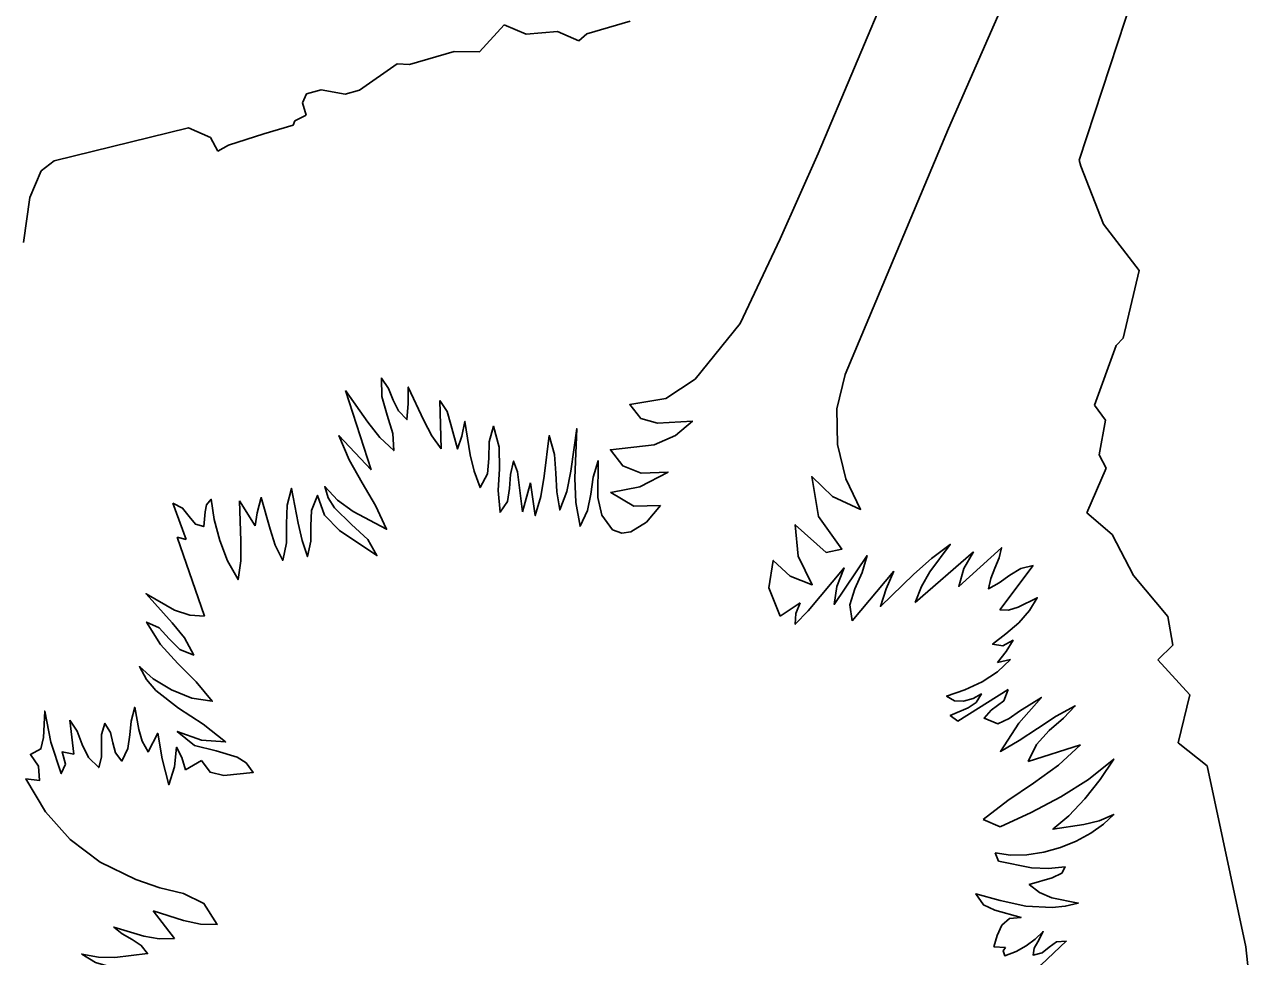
# Model space of a CAD drawing. Extents: x 1581789 to 1622364, y 1043167 to 1103486.
# Drawn here: x 1615763.036 to 1615765.665, y 1099618.348 to 1099620.339 of the extents above; entities that cross this region are included whole.
import ezdxf

# ---------------------------------------------------------------- set-up
doc = ezdxf.new("R2010")
doc.units = 0
doc.layers.add('RD_PD_PatLn2', color=7, linetype='Continuous')

msp = doc.modelspace()

# ---------------------------------------------------------------- linework, layer by layer
at = {"layer": 'RD_PD_PatLn2'}
for p, q in [((1615765.2883, 1099620.0491), (1615765.4117, 1099620.4252)), ((1615764.0602, 1099620.3382), (1615764.0076, 1099620.2805)), ((1615764.1071, 1099620.3181), (1615764.0602, 1099620.3382)), ((1615764.1737, 1099620.3237), (1615764.1071, 1099620.3181)), ((1615764.2199, 1099620.3039), (1615764.1737, 1099620.3237)), ((1615764.3296, 1099620.3457), (1615764.2365, 1099620.3187)), ((1615764.2365, 1099620.3187), (1615764.2199, 1099620.3039)), ((1615763.9531, 1099620.2812), (1615763.8582, 1099620.2536)), ((1615764.0076, 1099620.2805), (1615763.9531, 1099620.2812)), ((1615763.8313, 1099620.2551), (1615763.7515, 1099620.1984)), ((1615763.8582, 1099620.2536), (1615763.8313, 1099620.2551)), ((1615763.6381, 1099620.1909), (1615763.6296, 1099620.1713)), ((1615763.6693, 1099620.1996), (1615763.6381, 1099620.1909)), ((1615763.7206, 1099620.1897), (1615763.6693, 1099620.1996)), ((1615763.7515, 1099620.1984), (1615763.7206, 1099620.1897)), ((1615763.6296, 1099620.1713), (1615763.6373, 1099620.1452)), ((1615763.6373, 1099620.1452), (1615763.6134, 1099620.1334)), ((1615763.3856, 1099620.118), (1615763.0988, 1099620.0479)), ((1615763.4331, 1099620.0977), (1615763.3856, 1099620.118)), ((1615763.6093, 1099620.1238), (1615763.5466, 1099620.1052)), ((1615763.6134, 1099620.1334), (1615763.6093, 1099620.1238)), ((1615763.4485, 1099620.0684), (1615763.4331, 1099620.0977)), ((1615763.5466, 1099620.1052), (1615763.4714, 1099620.0812)), ((1615763.4714, 1099620.0812), (1615763.4485, 1099620.0684)), ((1615763.0988, 1099620.0479), (1615763.0714, 1099620.0262)), ((1615765.2915, 1099620.0363), (1615765.2883, 1099620.0491)), ((1615765.3401, 1099619.9127), (1615765.2915, 1099620.0363)), ((1615763.0714, 1099620.0262), (1615763.0469, 1099619.9692)), ((1615763.0469, 1099619.9692), (1615763.0332, 1099619.8729)), ((1615765.4163, 1099619.8131), (1615765.3401, 1099619.9127)), ((1615765.3824, 1099619.6687), (1615765.4163, 1099619.8131)), ((1615765.367, 1099619.6531), (1615765.3824, 1099619.6687)), ((1615765.3211, 1099619.5258), (1615765.367, 1099619.6531)), ((1615763.7759, 1099619.3878), (1615763.721, 1099619.5568)), ((1615763.9259, 1099619.4324), (1615763.9229, 1099619.5355)), ((1615765.3444, 1099619.4938), (1615765.3211, 1099619.5258)), ((1615765.331, 1099619.4194), (1615765.3444, 1099619.4938)), ((1615765.3457, 1099619.391), (1615765.331, 1099619.4194)), ((1615765.3048, 1099619.2955), (1615765.3457, 1099619.391)), ((1615764.0994, 1099619.2982), (1615764.1167, 1099619.3597)), ((1615763.3813, 1099619.2389), (1615763.3525, 1099619.3165)), ((1615763.4946, 1099619.3213), (1615763.5284, 1099619.2683)), ((1615764.3643, 1099619.2757), (1615764.3942, 1099619.3118)), ((1615765.3588, 1099619.2497), (1615765.3048, 1099619.2955)), ((1615763.4202, 1099619.075), (1615763.3616, 1099619.2437)), ((1615763.3616, 1099619.2437), (1615763.3813, 1099619.2389)), ((1615765.404, 1099619.1623), (1615765.3588, 1099619.2497)), ((1615764.9381, 1099619.1041), (1615765.0625, 1099619.2126)), ((1615764.8033, 1099619.0654), (1615764.8921, 1099619.1711)), ((1615765.19, 1099619.1834), (1615765.1185, 1099619.0886)), ((1615765.4774, 1099619.0747), (1615765.404, 1099619.1623)), ((1615764.6493, 1099619.0752), (1615764.6924, 1099619.1038)), ((1615765.4881, 1099619.0132), (1615765.4774, 1099619.0747)), ((1615765.4563, 1099618.9815), (1615765.4881, 1099619.0132)), ((1615765.1139, 1099618.9762), (1615765.1419, 1099618.9823)), ((1615765.5247, 1099618.9074), (1615765.4563, 1099618.9815)), ((1615765.0293, 1099618.8507), (1615765.1368, 1099618.9188)), ((1615765.4994, 1099618.8044), (1615765.5247, 1099618.9074)), ((1615763.1411, 1099618.7801), (1615763.1322, 1099618.8532)), ((1615765.1795, 1099618.7646), (1615765.2912, 1099618.8001)), ((1615765.5616, 1099618.7557), (1615765.4994, 1099618.8044)), ((1615763.3795, 1099618.7472), (1615763.4137, 1099618.767)), ((1615765.6445, 1099618.3687), (1615765.5616, 1099618.7557)), ((1615765.0829, 1099618.6406), (1615765.1196, 1099618.6248)), ((1615765.1086, 1099618.5694), (1615765.1159, 1099618.5518)), ((1615763.3557, 1099618.3864), (1615763.3106, 1099618.446)), ((1615765.1063, 1099618.3687), (1615765.1311, 1099618.3672)), ((1615765.6646, 1099618.1803), (1615765.6445, 1099618.3687))]:
    msp.add_line(p, q, dxfattribs=at)
for points in [[(1615765.2379, 1099620.6381), (1615765.0092, 1099620.1164), (1615764.7887, 1099619.5916), (1615764.7708, 1099619.5178), (1615764.772, 1099619.4418), (1615764.7896, 1099619.3686), (1615764.8214, 1099619.3032), (1615764.7617, 1099619.3306), (1615764.7169, 1099619.3734), (1615764.7314, 1099619.2879), (1615764.7815, 1099619.2185), (1615764.7475, 1099619.2112), (1615764.6818, 1099619.2703), (1615764.6884, 1099619.2035), (1615764.718, 1099619.1422), (1615764.6712, 1099619.1608), (1615764.6347, 1099619.1942), (1615764.6253, 1099619.1359), (1615764.6493, 1099619.0752)], [(1615764.3942, 1099619.3118), (1615764.3373, 1099619.3101), (1615764.2878, 1099619.3393), (1615764.3501, 1099619.351), (1615764.4103, 1099619.383), (1615764.3526, 1099619.3804), (1615764.3134, 1099619.3965), (1615764.287, 1099619.4304), (1615764.3805, 1099619.4414), (1615764.4259, 1099619.4611), (1615764.4622, 1099619.4916), (1615764.3879, 1099619.4874), (1615764.3522, 1099619.4971), (1615764.3284, 1099619.5272), (1615764.4057, 1099619.54), (1615764.468, 1099619.5813), (1615764.5644, 1099619.7004), (1615764.6495, 1099619.8812), (1615764.7309, 1099620.0636), (1615764.8861, 1099620.4317)], [(1615763.721, 1099619.5568), (1615763.7693, 1099619.4893), (1615763.7945, 1099619.4567), (1615763.8242, 1099619.4288), (1615763.8225, 1099619.4654), (1615763.8105, 1099619.5043), (1615763.7986, 1099619.5442), (1615763.7981, 1099619.5836), (1615763.8129, 1099619.5613), (1615763.823, 1099619.5367), (1615763.8345, 1099619.5136), (1615763.8526, 1099619.4949), (1615763.8553, 1099619.5283), (1615763.8552, 1099619.5645), (1615763.8885, 1099619.4933), (1615763.9054, 1099619.46), (1615763.9259, 1099619.4324)], [(1615763.9229, 1099619.5355), (1615763.9382, 1099619.5119), (1615763.9461, 1099619.4846), (1615763.9604, 1099619.4324), (1615763.9698, 1099619.4596), (1615763.9763, 1099619.4909), (1615763.9875, 1099619.4197), (1615763.9962, 1099619.3848), (1615764.0087, 1099619.3497), (1615764.0244, 1099619.3789), (1615764.0271, 1099619.4122), (1615764.028, 1099619.4473), (1615764.0377, 1099619.4809), (1615764.0496, 1099619.4359), (1615764.0499, 1099619.3901), (1615764.0474, 1099619.3436), (1615764.0514, 1099619.297), (1615764.067, 1099619.32), (1615764.0717, 1099619.3478), (1615764.0735, 1099619.3774), (1615764.0801, 1099619.4065), (1615764.0888, 1099619.3836), (1615764.0923, 1099619.3552), (1615764.0994, 1099619.2982)], [(1615763.5284, 1099619.2683), (1615763.5326, 1099619.2959), (1615763.5415, 1099619.3284), (1615763.5607, 1099619.2607), (1615763.5711, 1099619.2265), (1615763.5873, 1099619.1941), (1615763.5951, 1099619.2318), (1615763.5954, 1099619.2722), (1615763.5965, 1099619.312), (1615763.606, 1099619.3478), (1615763.6203, 1099619.2736), (1615763.6285, 1099619.237), (1615763.6401, 1099619.2023), (1615763.6473, 1099619.2351), (1615763.6469, 1099619.268), (1615763.6487, 1099619.3009), (1615763.6617, 1099619.333), (1615763.6767, 1099619.2911), (1615763.7087, 1099619.2582), (1615763.7883, 1099619.2045), (1615763.769, 1099619.2389), (1615763.7338, 1099619.271), (1615763.6975, 1099619.3065), (1615763.6844, 1099619.3277), (1615763.677, 1099619.3519), (1615763.7041, 1099619.3228), (1615763.7378, 1099619.299), (1615763.8089, 1099619.2609), (1615763.7851, 1099619.3113), (1615763.757, 1099619.36), (1615763.7294, 1099619.4089), (1615763.7071, 1099619.4609), (1615763.7759, 1099619.3878)], [(1615764.1167, 1099619.3597), (1615764.1267, 1099619.2901), (1615764.1388, 1099619.331), (1615764.1455, 1099619.3738), (1615764.1564, 1099619.4609), (1615764.1674, 1099619.4206), (1615764.1705, 1099619.3805), (1615764.1726, 1099619.3404), (1615764.179, 1099619.3021), (1615764.1939, 1099619.3411), (1615764.2024, 1099619.3846), (1615764.2153, 1099619.4757), (1615764.2113, 1099619.3699), (1615764.2133, 1099619.3179), (1615764.2224, 1099619.2672), (1615764.2378, 1099619.3005), (1615764.245, 1099619.3359), (1615764.2503, 1099619.372), (1615764.2607, 1099619.4071), (1615764.2603, 1099619.3285), (1615764.2688, 1099619.2908), (1615764.2916, 1099619.2593), (1615764.3111, 1099619.2524), (1615764.3308, 1099619.2552), (1615764.3643, 1099619.2757)], [(1615763.3525, 1099619.3165), (1615763.3733, 1099619.3058), (1615763.3875, 1099619.2881), (1615763.4009, 1099619.2719), (1615763.4185, 1099619.2665), (1615763.4217, 1099619.2977), (1615763.4241, 1099619.3126), (1615763.4345, 1099619.3249), (1615763.4409, 1099619.2815), (1615763.4526, 1099619.237), (1615763.4695, 1099619.1935), (1615763.4919, 1099619.1534), (1615763.4976, 1099619.193), (1615763.498, 1099619.2353), (1615763.4946, 1099619.3213)], [(1615764.8921, 1099619.1711), (1615764.8757, 1099619.1337), (1615764.8636, 1099619.0961), (1615764.9348, 1099619.1651), (1615764.9729, 1099619.198), (1615765.013, 1099619.2283), (1615764.9696, 1099619.1701), (1615764.9513, 1099619.1383), (1615764.9381, 1099619.1041)], [(1615765.0625, 1099619.2126), (1615765.0419, 1099619.1771), (1615765.0309, 1099619.1388), (1615765.1225, 1099619.2214), (1615765.1171, 1099619.1994), (1615765.1084, 1099619.1774), (1615765.0997, 1099619.1555), (1615765.0943, 1099619.1335), (1615765.1175, 1099619.1462), (1615765.1398, 1099619.1628), (1615765.1634, 1099619.1772), (1615765.19, 1099619.1834)], [(1615764.6924, 1099619.1038), (1615764.6829, 1099619.0807), (1615764.6817, 1099619.0577), (1615764.7093, 1099619.0865), (1615764.7347, 1099619.1169), (1615764.786, 1099619.1783), (1615764.7707, 1099619.1385), (1615764.7652, 1099619.1002), (1615764.8353, 1099619.2045), (1615764.825, 1099619.1685), (1615764.8091, 1099619.1333), (1615764.7984, 1099619.099), (1615764.8033, 1099619.0654)], [(1615763.4137, 1099618.767), (1615763.4322, 1099618.7416), (1615763.4613, 1099618.735), (1615763.5242, 1099618.7414), (1615763.5093, 1099618.7616), (1615763.49, 1099618.7742), (1615763.4449, 1099618.7873), (1615763.3985, 1099618.7992), (1615763.362, 1099618.829), (1615763.4138, 1099618.8104), (1615763.4651, 1099618.8066), (1615763.4172, 1099618.8445), (1615763.3646, 1099618.8783), (1615763.3163, 1099618.9164), (1615763.2966, 1099618.9397), (1615763.2812, 1099618.9674), (1615763.3106, 1099618.941), (1615763.3494, 1099618.9175), (1615763.3932, 1099618.9002), (1615763.4367, 1099618.8935), (1615763.402, 1099618.9352), (1615763.3634, 1099618.9738), (1615763.3265, 1099619.0147), (1615763.2966, 1099619.0623), (1615763.3231, 1099619.0499), (1615763.3448, 1099619.0268), (1615763.3673, 1099619.0041), (1615763.3973, 1099618.992), (1615763.3771, 1099619.0285), (1615763.3511, 1099619.0611), (1615763.2954, 1099619.123), (1615763.356, 1099619.0876), (1615763.3889, 1099619.0772), (1615763.4202, 1099619.075)], [(1615765.1185, 1099619.0886), (1615765.137, 1099619.0877), (1615765.1582, 1099619.0941), (1615765.1985, 1099619.1143), (1615765.1824, 1099619.087), (1615765.159, 1099619.0612), (1615765.1317, 1099619.0371), (1615765.1034, 1099619.0151), (1615765.1255, 1099619.0118), (1615765.1469, 1099619.0237), (1615765.1321, 1099618.9999), (1615765.1139, 1099618.9762)], [(1615765.1419, 1099618.9823), (1615765.114, 1099618.9562), (1615765.0809, 1099618.9348), (1615765.044, 1099618.918), (1615765.0052, 1099618.9045), (1615765.0216, 1099618.8946), (1615765.0415, 1099618.8937), (1615765.0617, 1099618.8992), (1615765.0796, 1099618.9089), (1615765.0682, 1099618.8906), (1615765.0509, 1099618.8791), (1615765.0129, 1099618.8632), (1615765.0293, 1099618.8507)], [(1615765.1368, 1099618.9188), (1615765.1275, 1099618.8946), (1615765.1002, 1099618.874), (1615765.085, 1099618.8573), (1615765.1143, 1099618.8451), (1615765.1384, 1099618.8565), (1615765.1609, 1099618.8719), (1615765.2074, 1099618.9016), (1615765.1591, 1099618.8465), (1615765.12, 1099618.7864), (1615765.1597, 1099618.8097), (1615765.1994, 1099618.8355), (1615765.2391, 1099618.8612), (1615765.2797, 1099618.8833), (1615765.2547, 1099618.8571), (1615765.2243, 1099618.831), (1615765.1969, 1099618.801), (1615765.1795, 1099618.7646)], [(1615763.1322, 1099618.8532), (1615763.1481, 1099618.8293), (1615763.1592, 1099618.801), (1615763.1723, 1099618.7732), (1615763.1943, 1099618.7518), (1615763.2003, 1099618.7743), (1615763.2, 1099618.798), (1615763.2, 1099618.8226), (1615763.2076, 1099618.8462), (1615763.2195, 1099618.8266), (1615763.2247, 1099618.8048), (1615763.23, 1099618.7833), (1615763.2437, 1099618.7655), (1615763.2567, 1099618.7925), (1615763.2609, 1099618.8216), (1615763.2637, 1099618.8512), (1615763.2713, 1099618.8806), (1615763.2799, 1099618.833), (1615763.2867, 1099618.8083), (1615763.2996, 1099618.7851), (1615763.3204, 1099618.8251), (1615763.3294, 1099618.7701), (1615763.3439, 1099618.7149), (1615763.3558, 1099618.753), (1615763.3602, 1099618.7953), (1615763.3714, 1099618.7731), (1615763.3795, 1099618.7472)], [(1615763.3106, 1099618.446), (1615763.3753, 1099618.4251), (1615763.4117, 1099618.4171), (1615763.447, 1099618.4165), (1615763.419, 1099618.4612), (1615763.3756, 1099618.4827), (1615763.3244, 1099618.4952), (1615763.2735, 1099618.5126), (1615763.1976, 1099618.5495), (1615763.1335, 1099618.598), (1615763.0806, 1099618.6573), (1615763.0386, 1099618.7279), (1615763.068, 1099618.7244), (1615763.0653, 1099618.7545), (1615763.0483, 1099618.78), (1615763.0707, 1099618.7917), (1615763.0766, 1099618.8157), (1615763.0788, 1099618.8724), (1615763.0916, 1099618.8057), (1615763.1141, 1099618.739), (1615763.1233, 1099618.7587), (1615763.1159, 1099618.7854), (1615763.1411, 1099618.7801)], [(1615765.2912, 1099618.8001), (1615765.2443, 1099618.7567), (1615765.191, 1099618.7186), (1615765.1359, 1099618.6814), (1615765.0829, 1099618.6406)], [(1615765.1196, 1099618.6248), (1615765.1858, 1099618.6556), (1615765.2487, 1099618.6892), (1615765.3079, 1099618.7266), (1615765.362, 1099618.7698), (1615765.3333, 1099618.7266), (1615765.3003, 1099618.6852), (1615765.2659, 1099618.6488), (1615765.2322, 1099618.6201), (1615765.2981, 1099618.63), (1615765.3306, 1099618.6382), (1615765.3621, 1099618.6515), (1615765.34, 1099618.6305), (1615765.313, 1099618.6116), (1615765.2819, 1099618.5948), (1615765.2482, 1099618.5813), (1615765.2127, 1099618.5712), (1615765.1766, 1099618.5656), (1615765.1418, 1099618.5649), (1615765.1086, 1099618.5694)], [(1615765.1159, 1099618.5518), (1615765.1867, 1099618.5377), (1615765.2224, 1099618.5362), (1615765.258, 1099618.5398), (1615765.251, 1099618.5261), (1615765.2308, 1099618.5163), (1615765.1815, 1099618.5019), (1615765.2033, 1099618.4849), (1615765.2296, 1099618.4736), (1615765.2864, 1099618.4623), (1615765.2585, 1099618.4555), (1615765.2304, 1099618.4526), (1615765.1742, 1099618.456), (1615765.1195, 1099618.4679), (1615765.0674, 1099618.4819), (1615765.0836, 1099618.4586), (1615765.1084, 1099618.4472), (1615765.164, 1099618.4314), (1615765.1395, 1099618.4292), (1615765.1233, 1099618.4151), (1615765.1129, 1099618.3934), (1615765.1063, 1099618.3687)], [(1615763.1468, 1099618.2761), (1615763.185, 1099618.2764), (1615763.2234, 1099618.2806), (1615763.2614, 1099618.289), (1615763.298, 1099618.3023), (1615763.2629, 1099618.3152), (1615763.2241, 1099618.3246), (1615763.1872, 1099618.3357), (1615763.158, 1099618.3532), (1615763.1934, 1099618.3468), (1615763.2283, 1099618.3463), (1615763.2986, 1099618.3546), (1615763.2849, 1099618.3717), (1615763.2654, 1099618.3845), (1615763.2441, 1099618.3965), (1615763.2263, 1099618.411), (1615763.2908, 1099618.3914), (1615763.3231, 1099618.3862), (1615763.3557, 1099618.3864)], [(1615765.1311, 1099618.3672), (1615765.1256, 1099618.3604), (1615765.1291, 1099618.3499), (1615765.1533, 1099618.3591), (1615765.1752, 1099618.3711), (1615765.1943, 1099618.3854), (1615765.2115, 1099618.4016), (1615765.1998, 1099618.3794), (1615765.1919, 1099618.3661), (1615765.1898, 1099618.3511), (1615765.2091, 1099618.3562), (1615765.224, 1099618.3683), (1615765.2401, 1099618.3796), (1615765.2605, 1099618.3806), (1615765.207, 1099618.3303), (1615765.1842, 1099618.3009), (1615765.1686, 1099618.2677)]]:
    msp.add_lwpolyline(points, dxfattribs=at)

doc.saveas('drawing.dxf')
